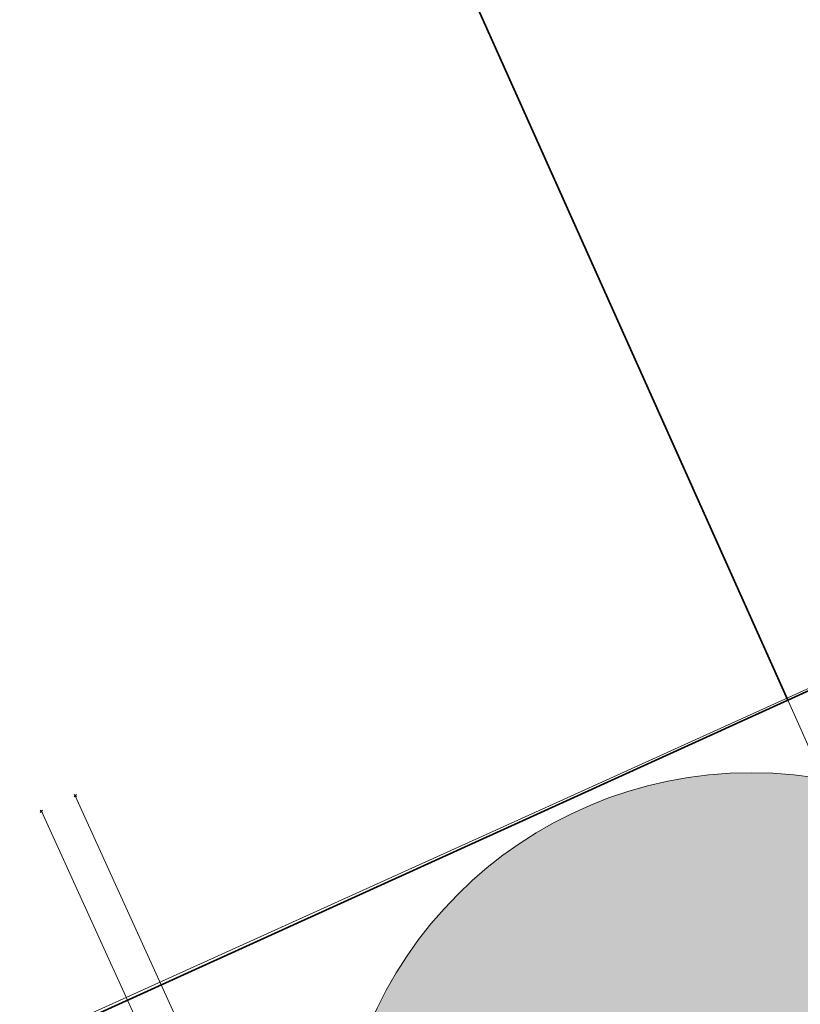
# Model space of a CAD drawing. Header units: metres. Extents: x 163628 to 167855, y 402678 to 405435.
# Tile 525 of 1056: x 165665.71 to 165669.47, y 404058.41 to 404063.16. Entities that reach past the tile are written whole.
import ezdxf

# ---------------------------------------------------------------- set-up
doc = ezdxf.new("R2010")
doc.units = ezdxf.units.M
doc.layers.get('0').update_dxf_attribs({"lineweight": 25})
for name, color, linetype, lineweight in [('X-CA190022.004-UO-BGT_Ondergrond$0$GE_314_WGDRijbaanLokaleweg_Vlak_GEM', 253, 'Continuous', 9), ('X-CA190022.004-UO-BGT_Ondergrond$0$GE_367_OWGBerm_groenvoorziening_grasenk_GEM', 253, 'Continuous', 9), ('X-CA190022.004-UO-BGT_Ondergrond$0$GE_401_OTDErf_Vlak_GEM', 253, 'Continuous', 9), ('X-CA190022.004-UO-BGT_Ondergrond$0$GE_601_PNDgrondvlakpand_Vlak_MV_GEM', 34, 'Continuous', 35), ('X-CA190022.004-UO-DTM inmeting$0$B-WE-AL-HOOFDGEBOUW-G', 246, 'Continuous', 0), ('X-CA190022.004-UO-KAD_Percelen$0$B-WE-KG-GRENS_PERCEEL-GV', 150, 'Continuous', 9)]:
    doc.layers.add(name, color=color, linetype=linetype, lineweight=lineweight)
doc.layers.add('X-CA190022.004-UO-DTM inmeting$0$X-XX-AL-MEETPUNT-S', color=246, linetype='Continuous', lineweight=0, plot=False)
doc.layers.add('X-CA190022.004-UO-DWM_Beplanting$0$B-WE-GR-BOOM-S AFKOMSTIG UIT DTM_v0.4', color=252, linetype='Continuous')
doc.layers.add('X-CA190022.004-UO-DWM_Beplanting$0$N-GV-GR-GRAS-A-200', color=7, linetype='Continuous')
for name, color, linetype, lineweight, transparency in [('X-CA190022.004-UO-KL_Wenstracé_v0.3$0$N-WE-KL-TRACE_WENSTRACE-G 1.5m', 24, 'Continuous', 35, 0.6), ('X-CA190022.004-UO-KLIC$0$B-WE-KL-ET_LS-G', 42, 'X-CA190022.004-UO-KLIC$0$1-200 LAAGSPANNING', 0, 0.25), ('X-CA190022.004-UO-KLIC$0$B-WE-KL-ET_LS_HULPSTUK-S', 42, 'X-CA190022.004-UO-KLIC$0$1-200 LAAGSPANNING', 0, 0.25), ('X-CA190022.004-UO-KLIC$0$B-WE-KL-GAS_LD-G', 42, 'X-CA190022.004-UO-KLIC$0$1-200 GASLEIDING LAGE DRUK', 0, 0.25), ('X-CA190022.004-UO-KLIC$0$B-WE-KL-GAS_LD_HULPSTUK-S', 42, 'X-CA190022.004-UO-KLIC$0$1-200 GASLEIDING LAGE DRUK', 0, 0.25)]:
    doc.layers.add(name, color=color, linetype=linetype, lineweight=lineweight, transparency=transparency)
doc.styles.add('X-CA190022.004-UO-KLIC$0$NLCS-ISO', font='NLCS-ISO.ttf')
doc.linetypes.add('X-CA190022.004-UO-KLIC$0$1-200 GASLEIDING LAGE DRUK', pattern='A,1.5,-0.6,["GAS LD",X-CA190022.004-UO-KLIC$0$NLCS-ISO,S=0.24,R=0,X=-0.5,Y=-0.12],-0.7', length=2.8)
doc.linetypes.add('X-CA190022.004-UO-KLIC$0$1-200 LAAGSPANNING', pattern='A,1.5,-0.6,["LS",X-CA190022.004-UO-KLIC$0$NLCS-ISO,S=0.24,R=0,X=-0.45,Y=-0.12],-0.05', length=2.15)

# ---------------------------------------------------------------- blocks, each defined once
blk = doc.blocks.new('X-CA190022.004-UO-DTM inmeting$0$punt')
at = {"color": 0, "lineweight": -2}
blk.add_line((0, 0), (0, 0), dxfattribs=at)
blk = doc.blocks.new('X-CA190022.004-UO-KLIC$0$SKL-WTB_HULP_OVERIG-SO')
at = {"color": 0, "linetype": 'ByBlock', "lineweight": 18}
for points in [[(-0.14, 0.14), (0.14, -0.14)], [(0.14, 0.14), (-0.14, -0.14)]]:
    blk.add_lwpolyline(points, dxfattribs=at)
at = {"color": 0, "linetype": 'ByBlock', "lineweight": 18, "style": 'X-CA190022.004-UO-KLIC$0$NLCS-ISO', "flags": 1}
for tag, p in [('TYPE', (1.5, 0)), ('LABEL', (1.5, -1.5)), ('OMSCHRIJVING', (1.5, -3))]:
    blk.add_attdef(tag, p, '', height=1, dxfattribs=at)
blk = doc.blocks.new('X-CA190022.004-UO-DWM_Beplanting$0$SGR-BOOM_01-SO')
at = {"linetype": 'ByBlock', "lineweight": 18}
h = blk.add_hatch(color=0, dxfattribs=at)
h.dxf.hatch_style = 1
edge = h.paths.add_edge_path()
edge.add_arc((0, 0), 0.25, 0, 360)
at = {"color": 0, "linetype": 'ByBlock', "lineweight": 18}
for radius in [2, 0.25]:
    blk.add_circle((0, 0), radius, dxfattribs=at)
blk = doc.blocks.new('X-CA190022.004-UO-DWM_Beplanting$0$IMGEOBoom')
at = {"transparency": 33554457}
h = blk.add_hatch(color=256, dxfattribs=at)
h.dxf.hatch_style = 1
edge = h.paths.add_edge_path()
edge.add_arc((0, 0), 100, 0, 360)
edge = h.paths.add_edge_path(flags=17)
edge.add_arc((0, 0), 12.5, 0, 360)
h = blk.add_hatch()
h.set_pattern_fill('ANGLE', color=256)
h.set_pattern_definition([(0, (0, 0), (0, 6.985), [5.08, -1.905]), (90, (0, 0), (-6.985, 4e-16), [5.08, -1.905])])
edge = h.paths.add_edge_path(flags=17)
edge.add_arc((0, 0), 12.5, 0, 360)
at = {"layer": 'X-CA190022.004-UO-DWM_Beplanting$0$N-GV-GR-GRAS-A-200'}
h = blk.add_hatch(color=256, dxfattribs=at)
h.dxf.hatch_style = 1
edge = h.paths.add_edge_path(flags=17)
edge.add_arc((0, 0), 12.5, 0, 360)
at = {"xscale": 50, "yscale": 50, "zscale": 50}
blk.add_blockref('X-CA190022.004-UO-DWM_Beplanting$0$SGR-BOOM_01-SO', (0, 0), dxfattribs=at)

msp = doc.modelspace()

# ---------------------------------------------------------------- linework, layer by layer
at = {"layer": 'X-CA190022.004-UO-BGT_Ondergrond$0$GE_314_WGDRijbaanLokaleweg_Vlak_GEM', "extrusion": (0, 0, -1)}
msp.add_arc((-165627.9204, 404108.7246), 72.11, 211.384689, 240.300856, dxfattribs=at)
at = {"layer": 'X-CA190022.004-UO-BGT_Ondergrond$0$GE_367_OWGBerm_groenvoorziening_grasenk_GEM'}
msp.add_arc((165627.9204, 404108.7246), 72.11, 299.699144, 328.615311, dxfattribs=at)
at = {"layer": 'X-CA190022.004-UO-BGT_Ondergrond$0$GE_401_OTDErf_Vlak_GEM', "flags": 128}
msp.add_lwpolyline([(165654.73, 404074.15), (165660.27, 404076.67), (165661.73, 404073.54), (165664.42, 404074.811), (165668.98, 404076.861), (165671.4, 404071.501), (165669.48, 404070.631), (165671.76, 404065.481), (165673.13, 404066.081), (165674.07, 404065.751), (165674.97, 404063.731), (165674.58, 404062.831), (165673.25, 404062.221), (165673.47, 404061.721), (165669.413, 404059.878), (165668.188, 404059.322), (165659.93, 404055.571), (165657.86, 404060.121), (165655.74, 404064.81), (165655.13, 404066.16), (165656.224, 404066.655), (165654.58, 404070.27)], dxfattribs=at)
at = {"layer": 'X-CA190022.004-UO-BGT_Ondergrond$0$GE_601_PNDgrondvlakpand_Vlak_MV_GEM', "flags": 128}
for points in [[(165664.42, 404074.811), (165668.98, 404076.861), (165671.4, 404071.501), (165669.48, 404070.631), (165671.76, 404065.481), (165673.13, 404066.081), (165674.07, 404065.751), (165674.97, 404063.731), (165674.58, 404062.831), (165673.25, 404062.221), (165673.47, 404061.721), (165669.413, 404059.878), (165666.36, 404066.69), (165665.79, 404066.43), (165665.39, 404067.33), (165664.56, 404066.96), (165664.04, 404068.11), (165664.14, 404068.15), (165661.73, 404073.54), (165664.42, 404074.811)], [(165661.73, 404073.54), (165664.14, 404068.15), (165664.04, 404068.11), (165664.56, 404066.96), (165665.39, 404067.33), (165665.79, 404066.43), (165666.36, 404066.69), (165669.413, 404059.878), (165668.188, 404059.322), (165659.93, 404055.571), (165657.86, 404060.121), (165655.74, 404064.81), (165655.13, 404066.16), (165656.224, 404066.655), (165654.58, 404070.27), (165653.757, 404072.08), (165655.347, 404072.803), (165654.73, 404074.15), (165660.27, 404076.67), (165661.73, 404073.54)]]:
    msp.add_lwpolyline(points, dxfattribs=at)
at = {"layer": 'X-CA190022.004-UO-DTM inmeting$0$B-WE-AL-HOOFDGEBOUW-G'}
msp.add_lwpolyline([(165670.708, 404060.477), (165668.435, 404059.447), (165665.565, 404058.148), (165662.36, 404056.718)], dxfattribs=at)
at = {"layer": 'X-CA190022.004-UO-KAD_Percelen$0$B-WE-KG-GRENS_PERCEEL-GV', "flags": 128}
for points in [[(165690.38, 404082.32), (165674.91, 404093.63), (165667.64, 404098.95), (165667.976, 404099.472), (165665.788, 404100.713), (165660.103, 404103.938), (165653.44, 404091.26), (165661.73, 404073.54), (165664.14, 404068.15), (165664.04, 404068.11), (165664.56, 404066.96), (165665.39, 404067.33), (165665.79, 404066.43), (165666.36, 404066.69), (165669.47, 404059.75), (165670.46, 404057.52), (165674.48, 404059.35)], [(165663.93, 404054.55), (165670.46, 404057.52), (165669.47, 404059.75), (165666.36, 404066.69), (165665.79, 404066.43), (165665.39, 404067.33), (165664.56, 404066.96), (165664.04, 404068.11), (165664.14, 404068.15), (165661.73, 404073.54), (165653.44, 404091.26), (165648.438, 404102.127), (165648.168, 404102.713), (165645.06, 404095.91), (165654.73, 404074.15), (165656.23, 404070.87), (165659.32, 404072.28), (165661.63, 404067.25), (165659.31, 404066.19), (165660.27, 404064.09), (165659.68, 404063.82), (165662.91, 404056.79)]]:
    msp.add_lwpolyline(points, close=True, dxfattribs=at)
at = {"layer": 'X-CA190022.004-UO-KL_Wenstracé_v0.3$0$N-WE-KL-TRACE_WENSTRACE-G 1.5m', "lineweight": 18, "ltscale": 0.2, "const_width": 1.5}
msp.add_lwpolyline([(165576.1178, 404009.7862, 0.039739), (165596.166, 404018.2749), (165667.3415, 404052.8753, 0.124118), (165678.2474, 404062.0512), (165690.192, 404078.629, -0.152208), (165708.4365, 404092.3363, -0.152208)], format="xyb", dxfattribs=at)
at = {"layer": 'X-CA190022.004-UO-KLIC$0$B-WE-KL-ET_LS-G'}
msp.add_lwpolyline([(165667.942, 404054.381), (165667.889, 404055.223), (165665.981, 404059.418)], dxfattribs=at)
at = {"layer": 'X-CA190022.004-UO-KLIC$0$B-WE-KL-GAS_LD-G'}
msp.add_lwpolyline([(165666.561, 404057.711), (165666.232, 404058.434), (165665.818, 404059.344)], dxfattribs=at)

# ---------------------------------------------------------------- block references
at = {"layer": 'X-CA190022.004-UO-DTM inmeting$0$X-XX-AL-MEETPUNT-S', "linetype": 'ByBlock', "lineweight": -2}
msp.add_blockref('X-CA190022.004-UO-DTM inmeting$0$punt', (165668.435, 404059.447), dxfattribs=at)
at = {"layer": 'X-CA190022.004-UO-DWM_Beplanting$0$B-WE-GR-BOOM-S AFKOMSTIG UIT DTM_v0.4', "linetype": 'ByBlock', "lineweight": -2, "xscale": 0.02, "yscale": 0.02, "zscale": 0.02}
msp.add_blockref('X-CA190022.004-UO-DWM_Beplanting$0$IMGEOBoom', (165669.237, 404057.529, 9.314), dxfattribs=at)
at = {"layer": 'X-CA190022.004-UO-KLIC$0$B-WE-KL-ET_LS_HULPSTUK-S', "xscale": 0.04, "yscale": 0.04, "zscale": 0.2}
msp.add_blockref('X-CA190022.004-UO-KLIC$0$SKL-WTB_HULP_OVERIG-SO', (165665.981, 404059.418), dxfattribs=at)
at = {"layer": 'X-CA190022.004-UO-KLIC$0$B-WE-KL-GAS_LD_HULPSTUK-S', "xscale": 0.04, "yscale": 0.04, "zscale": 0.2}
msp.add_blockref('X-CA190022.004-UO-KLIC$0$SKL-WTB_HULP_OVERIG-SO', (165665.818, 404059.344), dxfattribs=at)

doc.saveas('drawing.dxf')
